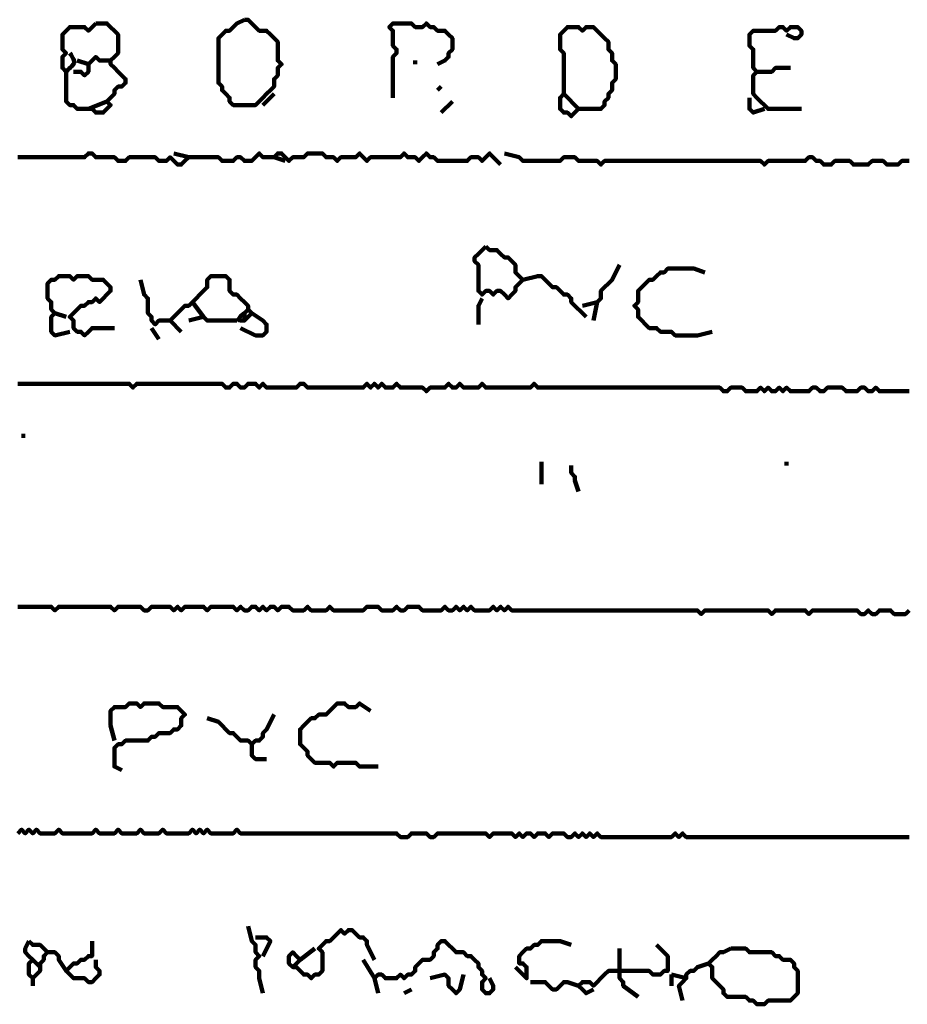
# Model space of a CAD drawing. Header units: metres. Extents: x 1959 to 4131, y 3282 to 4313.
# Tile 292 of 356: x 2431.48 to 2433.68, y 4296.81 to 4299.26. Entities that reach past the tile are written whole.
import ezdxf

# ---------------------------------------------------------------- set-up
doc = ezdxf.new("R2010")
doc.units = ezdxf.units.M
doc.layers.add('P', color=250, linetype='Continuous', lineweight=100)

msp = doc.modelspace()

# ---------------------------------------------------------------- linework, layer by layer
at = {"layer": 'P', "color": 0, "linetype": 'Continuous'}
for points in [[(2431.6663, 4299.2499), (2431.6756, 4299.2499), (2431.6848, 4299.2499), (2431.694, 4299.2499), (2431.7032, 4299.2407), (2431.7125, 4299.2315), (2431.7217, 4299.2223), (2431.7217, 4299.213), (2431.7217, 4299.2038), (2431.7217, 4299.1946), (2431.7217, 4299.1853), (2431.7217, 4299.1761), (2431.7125, 4299.1669), (2431.7032, 4299.1576), (2431.7032, 4299.1484), (2431.7125, 4299.1392), (2431.7217, 4299.1299), (2431.7309, 4299.1207), (2431.7402, 4299.1115), (2431.7402, 4299.1023), (2431.7309, 4299.093), (2431.7217, 4299.093), (2431.7125, 4299.0838), (2431.7125, 4299.0746), (2431.7032, 4299.0653), (2431.694, 4299.0561), (2431.7032, 4299.0469), (2431.694, 4299.0376), (2431.6848, 4299.0284), (2431.6756, 4299.0284), (2431.6663, 4299.0284), (2431.6571, 4299.0376), (2431.6479, 4299.0376), (2431.6386, 4299.0376), (2431.6294, 4299.0376), (2431.6202, 4299.0376), (2431.6109, 4299.0469), (2431.6017, 4299.0469), (2431.5925, 4299.0561), (2431.5925, 4299.0653), (2431.5925, 4299.0746), (2431.5925, 4299.0838), (2431.5925, 4299.093), (2431.5925, 4299.1023), (2431.5925, 4299.1115), (2431.5925, 4299.1207), (2431.5925, 4299.1299), (2431.5832, 4299.1392), (2431.5832, 4299.1484), (2431.5832, 4299.1576), (2431.5832, 4299.1669), (2431.5925, 4299.1761), (2431.5832, 4299.1853), (2431.5832, 4299.1946), (2431.5832, 4299.2038), (2431.5832, 4299.213), (2431.5832, 4299.2223), (2431.5925, 4299.2315), (2431.6017, 4299.2407), (2431.6109, 4299.2407), (2431.6202, 4299.2407), (2431.6294, 4299.2407), (2431.6386, 4299.2407), (2431.6479, 4299.2315), (2431.6663, 4299.2499)], [(2432.0356, 4299.2592), (2432.0448, 4299.2592), (2432.054, 4299.2499), (2432.0632, 4299.2407), (2432.0725, 4299.2315), (2432.0817, 4299.2315), (2432.0909, 4299.2315), (2432.1002, 4299.2223), (2432.1094, 4299.213), (2432.1186, 4299.2038), (2432.1186, 4299.1946), (2432.1186, 4299.1853), (2432.1186, 4299.1761), (2432.1186, 4299.1669), (2432.1186, 4299.1576), (2432.1279, 4299.1484), (2432.1186, 4299.1392), (2432.1186, 4299.1299), (2432.1186, 4299.1207), (2432.1094, 4299.1115), (2432.1094, 4299.1023), (2432.1094, 4299.093), (2432.1002, 4299.0838), (2432.0909, 4299.0746), (2432.0817, 4299.0653), (2432.0725, 4299.0561), (2432.0632, 4299.0469), (2432.054, 4299.0469), (2432.0448, 4299.0469), (2432.0356, 4299.0469), (2432.0263, 4299.0469), (2432.0171, 4299.0469), (2432.0079, 4299.0469), (2431.9986, 4299.0561), (2431.9986, 4299.0653), (2431.9894, 4299.0746), (2431.9802, 4299.0838), (2431.9802, 4299.093), (2431.9709, 4299.1023), (2431.9709, 4299.1115), (2431.9709, 4299.1207), (2431.9709, 4299.1299), (2431.9709, 4299.1392), (2431.9709, 4299.1484), (2431.9709, 4299.1576), (2431.9709, 4299.1669), (2431.9709, 4299.1761), (2431.9709, 4299.1853), (2431.9709, 4299.1946), (2431.9709, 4299.2038), (2431.9709, 4299.213), (2431.9802, 4299.2223), (2431.9894, 4299.2315), (2431.9986, 4299.2315), (2432.0079, 4299.2407), (2432.0171, 4299.2499), (2432.0356, 4299.2592)], [(2432.4048, 4299.0653), (2432.4048, 4299.1023), (2432.4048, 4299.1115), (2432.4048, 4299.1207), (2432.4048, 4299.1299), (2432.4048, 4299.1392), (2432.4048, 4299.1484), (2432.4048, 4299.1576), (2432.4048, 4299.1669), (2432.414, 4299.1761), (2432.414, 4299.1853), (2432.4048, 4299.1946), (2432.4048, 4299.2038), (2432.4048, 4299.213), (2432.4048, 4299.2223), (2432.4048, 4299.2315), (2432.3956, 4299.2407), (2432.4048, 4299.2499), (2432.414, 4299.2499), (2432.4232, 4299.2499), (2432.4325, 4299.2499), (2432.4417, 4299.2499), (2432.4509, 4299.2499), (2432.4602, 4299.2407), (2432.4694, 4299.2407), (2432.4786, 4299.2407), (2432.4879, 4299.2499), (2432.4971, 4299.2407), (2432.5063, 4299.2407), (2432.5156, 4299.2315), (2432.5248, 4299.2315), (2432.534, 4299.2315), (2432.5432, 4299.2223), (2432.5525, 4299.213), (2432.5525, 4299.2038), (2432.5525, 4299.1946), (2432.5525, 4299.1853), (2432.5432, 4299.1761), (2432.5432, 4299.1669), (2432.534, 4299.1576), (2432.5156, 4299.1484)], [(2432.8294, 4299.0746), (2432.8294, 4299.1115), (2432.8294, 4299.1207), (2432.8294, 4299.1299), (2432.8294, 4299.1392), (2432.8294, 4299.1484), (2432.8294, 4299.1576), (2432.8294, 4299.1669), (2432.8294, 4299.1761), (2432.8202, 4299.1853), (2432.8202, 4299.1946), (2432.8202, 4299.2038), (2432.8202, 4299.213), (2432.8202, 4299.2223), (2432.8294, 4299.2315), (2432.8386, 4299.2407), (2432.8479, 4299.2407), (2432.8571, 4299.2407), (2432.8663, 4299.2407), (2432.8756, 4299.2315), (2432.8848, 4299.2407), (2432.894, 4299.2407), (2432.9032, 4299.2407), (2432.9125, 4299.2315), (2432.9217, 4299.2223), (2432.9309, 4299.213), (2432.9402, 4299.2038), (2432.9402, 4299.1946), (2432.9402, 4299.1853), (2432.9494, 4299.1761), (2432.9494, 4299.1669), (2432.9494, 4299.1576), (2432.9586, 4299.1484), (2432.9586, 4299.1392), (2432.9586, 4299.1299), (2432.9586, 4299.1207), (2432.9586, 4299.1115), (2432.9494, 4299.1023), (2432.9494, 4299.093), (2432.9494, 4299.0838), (2432.9402, 4299.0746), (2432.9402, 4299.0653), (2432.9309, 4299.0561), (2432.9309, 4299.0469), (2432.9217, 4299.0376), (2432.9125, 4299.0376), (2432.9032, 4299.0376), (2432.894, 4299.0376), (2432.8848, 4299.0376), (2432.8756, 4299.0376), (2432.8663, 4299.0376), (2432.8571, 4299.0284), (2432.8479, 4299.0192), (2432.8386, 4299.0284), (2432.8294, 4299.0284), (2432.8202, 4299.0376), (2432.8202, 4299.0469), (2432.8202, 4299.0561), (2432.8202, 4299.0653), (2432.8294, 4299.0746), (2432.8663, 4299.0376)], [(2433.4202, 4299.0376), (2433.3832, 4299.0376), (2433.374, 4299.0376), (2433.3648, 4299.0376), (2433.3556, 4299.0376), (2433.3463, 4299.0376), (2433.3371, 4299.0376), (2433.3279, 4299.0469), (2433.3186, 4299.0561), (2433.3094, 4299.0653), (2433.3002, 4299.0746), (2433.3002, 4299.0838), (2433.3002, 4299.093), (2433.3002, 4299.1023), (2433.3002, 4299.1115), (2433.3002, 4299.1207), (2433.3094, 4299.1299), (2433.3002, 4299.1392), (2433.3002, 4299.1484), (2433.3002, 4299.1576), (2433.3002, 4299.1669), (2433.3002, 4299.1761), (2433.3002, 4299.1853), (2433.2909, 4299.1946), (2433.2909, 4299.2038), (2433.2909, 4299.213), (2433.2909, 4299.2223), (2433.3002, 4299.2315), (2433.3094, 4299.2315), (2433.3186, 4299.2315), (2433.3279, 4299.2315), (2433.3371, 4299.2315), (2433.3463, 4299.2315), (2433.3556, 4299.2315), (2433.3648, 4299.2407), (2433.374, 4299.2407), (2433.3832, 4299.2315), (2433.3925, 4299.2407), (2433.4017, 4299.2407), (2433.4109, 4299.2407), (2433.4202, 4299.2315), (2433.4202, 4299.2223), (2433.4109, 4299.213), (2433.4017, 4299.213), (2433.3832, 4299.2223)], [(2431.6017, 4299.1761), (2431.6048, 4299.1715), (2431.6079, 4299.1669), (2431.6094, 4299.1638), (2431.6109, 4299.1607), (2431.6125, 4299.1561), (2431.6125, 4299.1515), (2431.6109, 4299.1484), (2431.6063, 4299.1438), (2431.6032, 4299.1407), (2431.6002, 4299.1376), (2431.5971, 4299.1346), (2431.5925, 4299.1299)], [(2431.6202, 4299.1576), (2431.6479, 4299.1484), (2431.6571, 4299.1576), (2431.6663, 4299.1669), (2431.6756, 4299.1576), (2431.6848, 4299.1576), (2431.7032, 4299.1576)], [(2431.6479, 4299.1484), (2431.6479, 4299.1299), (2431.6386, 4299.1207), (2431.6294, 4299.1299), (2431.6109, 4299.1299)], [(2432.4602, 4299.1576), (2432.4602, 4299.1484)], [(2433.3094, 4299.1299), (2433.3371, 4299.1299), (2433.3463, 4299.1299), (2433.3556, 4299.1392), (2433.3648, 4299.1392), (2433.374, 4299.1392), (2433.3925, 4299.1392)], [(2432.5248, 4299.093), (2432.5156, 4299.0838)], [(2432.1094, 4299.0746), (2432.0817, 4299.0469)], [(2431.6479, 4299.0376), (2431.694, 4299.0561)], [(2432.5525, 4299.0561), (2432.5248, 4299.0284)], [(2433.2909, 4299.0653), (2433.2909, 4299.0469), (2433.2909, 4299.0376), (2433.3002, 4299.0284), (2433.3279, 4299.0376)], [(2431.8602, 4298.9269), (2431.8971, 4298.9176), (2431.8879, 4298.9084), (2431.8786, 4298.8992), (2431.8694, 4298.8992), (2431.8602, 4298.9084), (2431.8509, 4298.9176), (2431.8417, 4298.9084), (2431.8325, 4298.9084), (2431.8232, 4298.9084), (2431.814, 4298.9176), (2431.8048, 4298.9176), (2431.7956, 4298.9176), (2431.7863, 4298.9176), (2431.7771, 4298.9176), (2431.7679, 4298.9176), (2431.7586, 4298.9176), (2431.7494, 4298.9176), (2431.7402, 4298.9084), (2431.7309, 4298.9084), (2431.7217, 4298.9084), (2431.7125, 4298.9176), (2431.7032, 4298.9176), (2431.694, 4298.9176), (2431.6848, 4298.9176), (2431.6756, 4298.9176), (2431.6663, 4298.9176), (2431.6571, 4298.9269), (2431.6479, 4298.9269), (2431.6386, 4298.9176), (2431.6294, 4298.9176), (2431.6202, 4298.9176), (2431.6109, 4298.9176), (2431.6017, 4298.9176), (2431.5925, 4298.9176), (2431.5832, 4298.9176), (2431.574, 4298.9176), (2431.5648, 4298.9176), (2431.5556, 4298.9176), (2431.5463, 4298.9176), (2431.5371, 4298.9176), (2431.5279, 4298.9176), (2431.5186, 4298.9176), (2431.5094, 4298.9176), (2431.5002, 4298.9176), (2431.4909, 4298.9176), (2431.4817, 4298.9176), (2431.4725, 4298.9176)], [(2431.8971, 4298.9176), (2431.934, 4298.9176), (2431.9432, 4298.9176), (2431.9525, 4298.9176), (2431.9617, 4298.9176), (2431.9709, 4298.9176), (2431.9802, 4298.9084), (2431.9894, 4298.9084), (2431.9986, 4298.9084), (2432.0079, 4298.9084), (2432.0171, 4298.9176), (2432.0263, 4298.9176), (2432.0356, 4298.9084), (2432.0448, 4298.9084), (2432.054, 4298.9084), (2432.0632, 4298.9176), (2432.0725, 4298.9269), (2432.0817, 4298.9176), (2432.0909, 4298.9176), (2432.1002, 4298.9176), (2432.1094, 4298.9176), (2432.1186, 4298.9269), (2432.1279, 4298.9269), (2432.1371, 4298.9176), (2432.1463, 4298.9084), (2432.1556, 4298.9176), (2432.1648, 4298.9176), (2432.174, 4298.9176), (2432.1832, 4298.9176), (2432.1925, 4298.9269), (2432.2017, 4298.9269), (2432.2109, 4298.9269), (2432.2202, 4298.9269), (2432.2294, 4298.9269), (2432.2386, 4298.9176), (2432.2479, 4298.9176), (2432.2571, 4298.9176), (2432.2663, 4298.9084), (2432.2756, 4298.9176), (2432.2848, 4298.9176), (2432.294, 4298.9176), (2432.3032, 4298.9176), (2432.3125, 4298.9176), (2432.3217, 4298.9269), (2432.3309, 4298.9176), (2432.3402, 4298.9084), (2432.3494, 4298.9176), (2432.3586, 4298.9176), (2432.3679, 4298.9176), (2432.3771, 4298.9176), (2432.3863, 4298.9176), (2432.3956, 4298.9176), (2432.4048, 4298.9176), (2432.414, 4298.9176), (2432.4232, 4298.9176), (2432.4325, 4298.9269), (2432.4417, 4298.9176), (2432.4509, 4298.9176), (2432.4602, 4298.9176), (2432.4694, 4298.9084), (2432.4786, 4298.9176), (2432.4879, 4298.9269), (2432.4971, 4298.9176), (2432.5063, 4298.9176), (2432.5156, 4298.9084), (2432.5248, 4298.9084), (2432.534, 4298.9084), (2432.5432, 4298.9084), (2432.5525, 4298.9084), (2432.5617, 4298.9084), (2432.5709, 4298.9084), (2432.5802, 4298.9084), (2432.5894, 4298.9084), (2432.5986, 4298.9176), (2432.6079, 4298.9176), (2432.6171, 4298.9176), (2432.6263, 4298.9084), (2432.6356, 4298.9176), (2432.6448, 4298.9269), (2432.654, 4298.9176), (2432.6725, 4298.8992)], [(2432.6817, 4298.9269), (2432.7186, 4298.9176), (2432.7279, 4298.9084), (2432.7371, 4298.9084), (2432.7463, 4298.9084), (2432.7556, 4298.9084), (2432.7648, 4298.9084), (2432.774, 4298.9084), (2432.7832, 4298.9084), (2432.7925, 4298.9084), (2432.8017, 4298.9084), (2432.8109, 4298.9084), (2432.8202, 4298.9084), (2432.8294, 4298.9176), (2432.8386, 4298.9176), (2432.8479, 4298.9176), (2432.8571, 4298.9176), (2432.8663, 4298.9084), (2432.8756, 4298.9084), (2432.8848, 4298.9084), (2432.894, 4298.9084), (2432.9032, 4298.9084), (2432.9125, 4298.9084), (2432.9217, 4298.8992), (2432.9309, 4298.9084), (2432.9402, 4298.9084), (2432.9494, 4298.9084), (2432.9586, 4298.9084), (2432.9679, 4298.9084), (2432.9771, 4298.9084), (2432.9863, 4298.9084), (2432.9956, 4298.9084), (2433.0048, 4298.9084), (2433.014, 4298.9084), (2433.0232, 4298.9084), (2433.0325, 4298.9084), (2433.0417, 4298.9084), (2433.0509, 4298.9084), (2433.0602, 4298.9084), (2433.0694, 4298.9084), (2433.0786, 4298.9084), (2433.0879, 4298.9084), (2433.0971, 4298.9084), (2433.1063, 4298.9084), (2433.1156, 4298.9084), (2433.1248, 4298.9084), (2433.134, 4298.9084), (2433.1432, 4298.9084), (2433.1525, 4298.9084), (2433.1617, 4298.9084), (2433.1709, 4298.9084), (2433.1802, 4298.9084), (2433.1894, 4298.9084), (2433.1986, 4298.9084), (2433.2079, 4298.9084), (2433.2171, 4298.9084), (2433.2263, 4298.9084), (2433.2356, 4298.9084), (2433.2448, 4298.9084), (2433.254, 4298.9084), (2433.2632, 4298.9084), (2433.2725, 4298.9084), (2433.2817, 4298.9084), (2433.2909, 4298.9084), (2433.3002, 4298.9084), (2433.3094, 4298.9084), (2433.3186, 4298.9084), (2433.3279, 4298.8992), (2433.3371, 4298.9084), (2433.3463, 4298.9084), (2433.3556, 4298.9084), (2433.3648, 4298.9084), (2433.374, 4298.9084), (2433.3832, 4298.9084), (2433.3925, 4298.9084), (2433.4017, 4298.9084), (2433.4109, 4298.9084), (2433.4202, 4298.9084), (2433.4294, 4298.9084), (2433.4386, 4298.9176), (2433.4479, 4298.9176), (2433.4571, 4298.9084), (2433.4663, 4298.9084), (2433.4756, 4298.8992), (2433.4848, 4298.8992), (2433.494, 4298.8992), (2433.5032, 4298.9084), (2433.5125, 4298.9084), (2433.5217, 4298.9084), (2433.5309, 4298.9084), (2433.5402, 4298.9084), (2433.5494, 4298.8992), (2433.5586, 4298.8992), (2433.5679, 4298.8992), (2433.5771, 4298.8992), (2433.5863, 4298.8992), (2433.5956, 4298.9084), (2433.6048, 4298.9084), (2433.614, 4298.9084), (2433.6232, 4298.9084), (2433.6325, 4298.8992), (2433.6417, 4298.8992), (2433.6509, 4298.8992), (2433.6602, 4298.8992), (2433.6694, 4298.9084), (2433.6786, 4298.9084), (2433.6879, 4298.9084)], [(2432.1094, 4298.9176), (2432.1371, 4298.9084)], [(2432.6356, 4298.6961), (2432.6448, 4298.6869), (2432.654, 4298.6869), (2432.6632, 4298.6869), (2432.6725, 4298.6776), (2432.6817, 4298.6684), (2432.6909, 4298.6684), (2432.7002, 4298.6592), (2432.7094, 4298.6499), (2432.7094, 4298.6407), (2432.7094, 4298.6315), (2432.7186, 4298.6223), (2432.7279, 4298.613), (2432.7186, 4298.6038), (2432.7094, 4298.5946), (2432.7094, 4298.5853), (2432.7002, 4298.5761), (2432.6909, 4298.5669), (2432.6817, 4298.5761), (2432.6725, 4298.5853), (2432.6632, 4298.5853), (2432.654, 4298.5761), (2432.6448, 4298.5853), (2432.6356, 4298.5853), (2432.6263, 4298.5761), (2432.6171, 4298.5853), (2432.6171, 4298.5946), (2432.6171, 4298.6038), (2432.6171, 4298.613), (2432.6171, 4298.6223), (2432.6171, 4298.6315), (2432.6171, 4298.6407), (2432.6171, 4298.6499), (2432.6079, 4298.6592), (2432.6079, 4298.6684), (2432.6171, 4298.6776), (2432.6356, 4298.6961)], [(2432.9679, 4298.6499), (2432.9494, 4298.613), (2432.9402, 4298.6038), (2432.9309, 4298.5946), (2432.9217, 4298.5853), (2432.9217, 4298.5761), (2432.9217, 4298.5669), (2432.9125, 4298.5576), (2432.9032, 4298.5115)], [(2433.1986, 4298.4838), (2433.1617, 4298.4746), (2433.1525, 4298.4746), (2433.1432, 4298.4746), (2433.134, 4298.4746), (2433.1248, 4298.4746), (2433.1156, 4298.4746), (2433.1063, 4298.4746), (2433.0971, 4298.4838), (2433.0879, 4298.4838), (2433.0786, 4298.4838), (2433.0694, 4298.4838), (2433.0602, 4298.493), (2433.0509, 4298.493), (2433.0417, 4298.493), (2433.0325, 4298.5023), (2433.0232, 4298.5115), (2433.014, 4298.5207), (2433.014, 4298.5299), (2433.014, 4298.5392), (2433.0048, 4298.5484), (2433.014, 4298.5576), (2433.014, 4298.5669), (2433.014, 4298.5761), (2433.014, 4298.5853), (2433.0232, 4298.5946), (2433.0325, 4298.6038), (2433.0417, 4298.613), (2433.0509, 4298.613), (2433.0602, 4298.6223), (2433.0694, 4298.6315), (2433.0786, 4298.6315), (2433.0879, 4298.6407), (2433.0971, 4298.6407), (2433.1063, 4298.6407), (2433.1156, 4298.6407), (2433.1248, 4298.6407), (2433.134, 4298.6407), (2433.1432, 4298.6407), (2433.1525, 4298.6407), (2433.1802, 4298.6315)], [(2431.6017, 4298.4838), (2431.5648, 4298.4746), (2431.5556, 4298.4838), (2431.5556, 4298.493), (2431.5556, 4298.5023), (2431.5556, 4298.5115), (2431.5556, 4298.5207), (2431.5648, 4298.5299), (2431.5556, 4298.5392), (2431.5556, 4298.5484), (2431.5556, 4298.5576), (2431.5463, 4298.5669), (2431.5463, 4298.5761), (2431.5463, 4298.5853), (2431.5463, 4298.5946), (2431.5463, 4298.6038), (2431.5556, 4298.613), (2431.5648, 4298.613), (2431.574, 4298.6223), (2431.5832, 4298.6223), (2431.5925, 4298.6223), (2431.6017, 4298.6223), (2431.6109, 4298.613), (2431.6202, 4298.6223), (2431.6294, 4298.6223), (2431.6386, 4298.6223), (2431.6479, 4298.6223), (2431.6571, 4298.613), (2431.6663, 4298.613), (2431.6756, 4298.613), (2431.6848, 4298.613), (2431.694, 4298.6038), (2431.7032, 4298.5946), (2431.7032, 4298.5853), (2431.694, 4298.5761), (2431.6848, 4298.5669), (2431.6756, 4298.5576), (2431.6663, 4298.5669), (2431.6571, 4298.5576), (2431.6479, 4298.5576), (2431.6386, 4298.5484), (2431.6294, 4298.5484), (2431.6202, 4298.5392), (2431.6109, 4298.5299), (2431.6017, 4298.5207), (2431.6109, 4298.5115), (2431.6109, 4298.5023), (2431.6109, 4298.493), (2431.6202, 4298.4838), (2431.6294, 4298.4838), (2431.6386, 4298.4746), (2431.6479, 4298.4838), (2431.6571, 4298.493), (2431.6663, 4298.493), (2431.6756, 4298.493), (2431.6848, 4298.493), (2431.7125, 4298.493)], [(2431.7771, 4298.613), (2431.7863, 4298.5761), (2431.7956, 4298.5669), (2431.7956, 4298.5576), (2431.7956, 4298.5484), (2431.7956, 4298.5392), (2431.7956, 4298.5299), (2431.8048, 4298.5207), (2431.8048, 4298.5115), (2431.814, 4298.5023), (2431.8232, 4298.5115), (2431.8325, 4298.5115), (2431.8509, 4298.5115)], [(2431.8786, 4298.4838), (2431.8509, 4298.5115), (2431.8602, 4298.5207), (2431.8694, 4298.5299), (2431.8786, 4298.5392), (2431.8879, 4298.5484), (2431.8971, 4298.5484), (2431.9063, 4298.5576), (2431.9156, 4298.5669), (2431.9248, 4298.5761), (2431.934, 4298.5853), (2431.9432, 4298.5946), (2431.9432, 4298.6038), (2431.9432, 4298.613), (2431.9525, 4298.6223), (2431.9617, 4298.6223), (2431.9709, 4298.6223), (2431.9802, 4298.6223), (2431.9894, 4298.6223), (2431.9986, 4298.613), (2431.9986, 4298.6038), (2431.9986, 4298.5946), (2431.9986, 4298.5853), (2432.0079, 4298.5761), (2432.0171, 4298.5761), (2432.0263, 4298.5669), (2432.0356, 4298.5576), (2432.0448, 4298.5484), (2432.0448, 4298.5392), (2432.054, 4298.5299), (2432.0448, 4298.5207), (2432.0356, 4298.5115), (2432.0309, 4298.5115), (2432.0263, 4298.5115), (2432.0217, 4298.513), (2432.0202, 4298.5146), (2432.0217, 4298.5161), (2432.0248, 4298.5207), (2432.0263, 4298.5223), (2432.0294, 4298.5253), (2432.0325, 4298.5284), (2432.0371, 4298.5315), (2432.0402, 4298.5346), (2432.0448, 4298.5392)], [(2432.7279, 4298.613), (2432.7648, 4298.6223), (2432.774, 4298.6223), (2432.7832, 4298.613), (2432.7925, 4298.6038), (2432.8017, 4298.5946), (2432.8109, 4298.5946), (2432.8202, 4298.5853), (2432.8294, 4298.5761), (2432.8386, 4298.5761), (2432.8479, 4298.5669), (2432.8479, 4298.5576), (2432.8848, 4298.5207)], [(2431.9063, 4298.5576), (2431.934, 4298.5207), (2431.9432, 4298.5115), (2431.9525, 4298.5115), (2431.9617, 4298.5115), (2431.9709, 4298.5115), (2431.9802, 4298.5115), (2431.9894, 4298.5115), (2432.0171, 4298.5115)], [(2432.6263, 4298.5669), (2432.6171, 4298.5484), (2432.6171, 4298.5392), (2432.6171, 4298.5299), (2432.6171, 4298.5023)], [(2432.8756, 4298.5484), (2432.9125, 4298.5576)], [(2431.5648, 4298.5299), (2431.5925, 4298.5207)], [(2432.054, 4298.5299), (2432.0817, 4298.5115), (2432.0909, 4298.5023), (2432.0909, 4298.493), (2432.0909, 4298.4838), (2432.0817, 4298.4746), (2432.0725, 4298.4746), (2432.0632, 4298.4746), (2432.0263, 4298.493)], [(2432.0356, 4298.5299), (2432.0356, 4298.5115)], [(2431.934, 4298.5207), (2431.8971, 4298.5115)], [(2431.8048, 4298.493), (2431.8232, 4298.4653)], [(2431.4725, 4298.3546), (2431.4817, 4298.3546), (2431.4909, 4298.3546), (2431.5002, 4298.3546), (2431.5094, 4298.3546), (2431.5186, 4298.3546), (2431.5279, 4298.3546), (2431.5371, 4298.3546), (2431.5463, 4298.3546), (2431.5556, 4298.3546), (2431.5648, 4298.3546), (2431.574, 4298.3546), (2431.5832, 4298.3546), (2431.5925, 4298.3546), (2431.6017, 4298.3546), (2431.6109, 4298.3546), (2431.6202, 4298.3546), (2431.6294, 4298.3546), (2431.6386, 4298.3546), (2431.6479, 4298.3546), (2431.6571, 4298.3546), (2431.6663, 4298.3546), (2431.6756, 4298.3546), (2431.6848, 4298.3546), (2431.694, 4298.3546), (2431.7032, 4298.3546), (2431.7125, 4298.3546), (2431.7217, 4298.3546), (2431.7309, 4298.3546), (2431.7402, 4298.3546), (2431.7494, 4298.3546), (2431.7586, 4298.3453), (2431.7679, 4298.3546), (2431.7771, 4298.3546), (2431.7863, 4298.3546), (2431.7956, 4298.3546), (2431.8048, 4298.3546), (2431.814, 4298.3546), (2431.8232, 4298.3546), (2431.8325, 4298.3546), (2431.8417, 4298.3546), (2431.8509, 4298.3546), (2431.8602, 4298.3546), (2431.8694, 4298.3546), (2431.8786, 4298.3546), (2431.8879, 4298.3546), (2431.8971, 4298.3546), (2431.9063, 4298.3546), (2431.9156, 4298.3546), (2431.9248, 4298.3546), (2431.934, 4298.3546), (2431.9432, 4298.3546), (2431.9525, 4298.3546), (2431.9617, 4298.3546), (2431.9709, 4298.3546), (2431.9802, 4298.3546), (2431.9894, 4298.3453), (2431.9986, 4298.3453), (2432.0079, 4298.3546), (2432.0171, 4298.3546), (2432.0263, 4298.3453), (2432.0356, 4298.3453), (2432.0448, 4298.3546), (2432.054, 4298.3546), (2432.0632, 4298.3546), (2432.0725, 4298.3453), (2432.0817, 4298.3546), (2432.0909, 4298.3453), (2432.1002, 4298.3453), (2432.1094, 4298.3453), (2432.1186, 4298.3453), (2432.1279, 4298.3453), (2432.1371, 4298.3453), (2432.1463, 4298.3453), (2432.1556, 4298.3453), (2432.1648, 4298.3453), (2432.174, 4298.3546), (2432.1832, 4298.3546), (2432.1925, 4298.3453), (2432.2017, 4298.3453), (2432.2109, 4298.3453), (2432.2202, 4298.3453), (2432.2294, 4298.3453), (2432.2386, 4298.3453), (2432.2479, 4298.3453), (2432.2571, 4298.3453), (2432.2663, 4298.3453), (2432.2756, 4298.3453), (2432.2848, 4298.3453), (2432.294, 4298.3453), (2432.3032, 4298.3453), (2432.3125, 4298.3453), (2432.3217, 4298.3453), (2432.3309, 4298.3453), (2432.3402, 4298.3546), (2432.3494, 4298.3453), (2432.3586, 4298.3546), (2432.3679, 4298.3453), (2432.3771, 4298.3546), (2432.3863, 4298.3453), (2432.3956, 4298.3453), (2432.4048, 4298.3453), (2432.414, 4298.3546), (2432.4232, 4298.3453), (2432.4325, 4298.3453), (2432.4417, 4298.3453), (2432.4509, 4298.3453), (2432.4602, 4298.3453), (2432.4694, 4298.3453), (2432.4786, 4298.3453), (2432.4879, 4298.3361), (2432.4971, 4298.3453), (2432.5063, 4298.3453), (2432.5156, 4298.3453), (2432.5248, 4298.3453), (2432.534, 4298.3453), (2432.5432, 4298.3546), (2432.5525, 4298.3453), (2432.5617, 4298.3453), (2432.5709, 4298.3546), (2432.5802, 4298.3453), (2432.5894, 4298.3453), (2432.5986, 4298.3453), (2432.6079, 4298.3453), (2432.6171, 4298.3453), (2432.6263, 4298.3546), (2432.6356, 4298.3453), (2432.6448, 4298.3453), (2432.654, 4298.3453), (2432.6632, 4298.3453), (2432.6725, 4298.3453), (2432.6817, 4298.3453), (2432.6909, 4298.3453), (2432.7002, 4298.3453), (2432.7094, 4298.3453), (2432.7186, 4298.3453), (2432.7279, 4298.3453), (2432.7371, 4298.3453), (2432.7463, 4298.3453), (2432.7556, 4298.3546), (2432.7648, 4298.3453), (2432.774, 4298.3453), (2432.7832, 4298.3453), (2432.7925, 4298.3453), (2432.8017, 4298.3453), (2432.8109, 4298.3453), (2432.8202, 4298.3453), (2432.8294, 4298.3453), (2432.8386, 4298.3453), (2432.8479, 4298.3453), (2432.8571, 4298.3453), (2432.8663, 4298.3453), (2432.8756, 4298.3453), (2432.8848, 4298.3453), (2432.894, 4298.3453), (2432.9032, 4298.3453), (2432.9125, 4298.3453), (2432.9217, 4298.3453), (2432.9309, 4298.3453), (2432.9402, 4298.3453), (2432.9494, 4298.3453), (2432.9586, 4298.3453), (2432.9679, 4298.3453), (2432.9771, 4298.3453), (2432.9863, 4298.3453), (2432.9956, 4298.3453), (2433.0048, 4298.3453), (2433.014, 4298.3453), (2433.0232, 4298.3453), (2433.0325, 4298.3453), (2433.0417, 4298.3453), (2433.0509, 4298.3453), (2433.0602, 4298.3453), (2433.0694, 4298.3453), (2433.0786, 4298.3453), (2433.0879, 4298.3453), (2433.0971, 4298.3453), (2433.1063, 4298.3453), (2433.1156, 4298.3453), (2433.1248, 4298.3453), (2433.134, 4298.3453), (2433.1432, 4298.3453), (2433.1525, 4298.3453), (2433.1617, 4298.3453), (2433.1709, 4298.3453), (2433.1802, 4298.3453), (2433.1894, 4298.3453), (2433.1986, 4298.3453), (2433.2079, 4298.3453), (2433.2171, 4298.3453), (2433.2263, 4298.3361), (2433.2356, 4298.3361), (2433.2448, 4298.3453), (2433.254, 4298.3453), (2433.2632, 4298.3453), (2433.2725, 4298.3453), (2433.2817, 4298.3361), (2433.2909, 4298.3361), (2433.3002, 4298.3361), (2433.3094, 4298.3361), (2433.3186, 4298.3453), (2433.3279, 4298.3361), (2433.3371, 4298.3453), (2433.3463, 4298.3361), (2433.3556, 4298.3361), (2433.3648, 4298.3453), (2433.374, 4298.3361), (2433.3832, 4298.3453), (2433.3925, 4298.3361), (2433.4017, 4298.3361), (2433.4109, 4298.3361), (2433.4202, 4298.3361), (2433.4294, 4298.3361), (2433.4386, 4298.3361), (2433.4479, 4298.3453), (2433.4571, 4298.3453), (2433.4663, 4298.3361), (2433.4756, 4298.3361), (2433.4848, 4298.3453), (2433.494, 4298.3453), (2433.5032, 4298.3453), (2433.5125, 4298.3453), (2433.5217, 4298.3453), (2433.5309, 4298.3361), (2433.5402, 4298.3361), (2433.5494, 4298.3361), (2433.5586, 4298.3361), (2433.5679, 4298.3453), (2433.5771, 4298.3453), (2433.5863, 4298.3361), (2433.5956, 4298.3361), (2433.6048, 4298.3453), (2433.614, 4298.3361), (2433.6232, 4298.3361), (2433.6325, 4298.3361), (2433.6417, 4298.3361), (2433.6509, 4298.3361), (2433.6602, 4298.3361), (2433.6694, 4298.3361), (2433.6786, 4298.3361), (2433.6879, 4298.3361)], [(2431.4817, 4298.2253), (2431.4909, 4298.2253)], [(2432.774, 4298.1607), (2432.774, 4298.1423), (2432.774, 4298.133), (2432.774, 4298.1238), (2432.774, 4298.1053)], [(2432.8479, 4298.1515), (2432.8479, 4298.133), (2432.8571, 4298.1238), (2432.8571, 4298.1146), (2432.8663, 4298.0869)], [(2433.3832, 4298.1607), (2433.3832, 4298.1515)], [(2433.6879, 4297.7915), (2433.6786, 4297.7823), (2433.6694, 4297.7823), (2433.6602, 4297.7823), (2433.6509, 4297.7823), (2433.6417, 4297.7915), (2433.6325, 4297.7915), (2433.6232, 4297.7915), (2433.614, 4297.7915), (2433.6048, 4297.7823), (2433.5956, 4297.7823), (2433.5863, 4297.7915), (2433.5771, 4297.7823), (2433.5679, 4297.7823), (2433.5586, 4297.7915), (2433.5494, 4297.7915), (2433.5402, 4297.7915), (2433.5309, 4297.7915), (2433.5217, 4297.7915), (2433.5125, 4297.7915), (2433.5032, 4297.7915), (2433.494, 4297.7915), (2433.4848, 4297.7915), (2433.4756, 4297.7915), (2433.4663, 4297.7915), (2433.4571, 4297.7915), (2433.4479, 4297.7915), (2433.4386, 4297.7823), (2433.4294, 4297.7915), (2433.4202, 4297.7915), (2433.4109, 4297.7915), (2433.4017, 4297.7915), (2433.3925, 4297.7915), (2433.3832, 4297.7915), (2433.374, 4297.7915), (2433.3648, 4297.7915), (2433.3556, 4297.7915), (2433.3463, 4297.7823), (2433.3371, 4297.7915), (2433.3279, 4297.7915), (2433.3186, 4297.7915), (2433.3094, 4297.7915), (2433.3002, 4297.7915), (2433.2909, 4297.7915), (2433.2817, 4297.7915), (2433.2725, 4297.7915), (2433.2632, 4297.7915), (2433.254, 4297.7915), (2433.2448, 4297.7915), (2433.2356, 4297.7915), (2433.2263, 4297.7915), (2433.2171, 4297.7915), (2433.2079, 4297.7915), (2433.1986, 4297.7915), (2433.1894, 4297.7915), (2433.1802, 4297.7915), (2433.1709, 4297.7823), (2433.1617, 4297.7915), (2433.1525, 4297.7915), (2433.1432, 4297.7915), (2433.134, 4297.7915), (2433.1248, 4297.7915), (2433.1156, 4297.7915), (2433.1063, 4297.7915), (2433.0971, 4297.7915), (2433.0879, 4297.7915), (2433.0786, 4297.7915), (2433.0694, 4297.7915), (2433.0602, 4297.7915), (2433.0509, 4297.7915), (2433.0417, 4297.7915), (2433.0325, 4297.7915), (2433.0232, 4297.7915), (2433.014, 4297.7915), (2433.0048, 4297.7915), (2432.9956, 4297.7915), (2432.9863, 4297.7915), (2432.9771, 4297.7915), (2432.9679, 4297.7915), (2432.9586, 4297.7915), (2432.9494, 4297.7915), (2432.9402, 4297.7915), (2432.9309, 4297.7915), (2432.9217, 4297.7915), (2432.9125, 4297.7915), (2432.9032, 4297.7915), (2432.894, 4297.7915), (2432.8848, 4297.7915), (2432.8756, 4297.7915), (2432.8663, 4297.7915), (2432.8571, 4297.7915), (2432.8479, 4297.7915), (2432.8386, 4297.7915), (2432.8294, 4297.7915), (2432.8202, 4297.7915), (2432.8109, 4297.7915), (2432.8017, 4297.7915), (2432.7925, 4297.7915), (2432.7832, 4297.7915), (2432.774, 4297.7915), (2432.7648, 4297.7915), (2432.7556, 4297.7915), (2432.7463, 4297.7915), (2432.7371, 4297.7915), (2432.7279, 4297.7915), (2432.7186, 4297.7915), (2432.7094, 4297.7915), (2432.7002, 4297.7915), (2432.6909, 4297.8007), (2432.6817, 4297.7915), (2432.6725, 4297.8007), (2432.6632, 4297.7915), (2432.654, 4297.8007), (2432.6448, 4297.7915), (2432.6356, 4297.7915), (2432.6263, 4297.7915), (2432.6171, 4297.7915), (2432.6079, 4297.7915), (2432.5986, 4297.8007), (2432.5894, 4297.7915), (2432.5802, 4297.8007), (2432.5709, 4297.7915), (2432.5617, 4297.8007), (2432.5525, 4297.7915), (2432.5432, 4297.7915), (2432.534, 4297.8007), (2432.5248, 4297.7915), (2432.5156, 4297.7915), (2432.5063, 4297.7915), (2432.4971, 4297.7915), (2432.4879, 4297.7915), (2432.4786, 4297.7915), (2432.4694, 4297.8007), (2432.4602, 4297.8007), (2432.4509, 4297.8007), (2432.4417, 4297.8007), (2432.4325, 4297.7915), (2432.4232, 4297.7915), (2432.414, 4297.8007), (2432.4048, 4297.7915), (2432.3956, 4297.7915), (2432.3863, 4297.7915), (2432.3771, 4297.7915), (2432.3679, 4297.8007), (2432.3586, 4297.8007), (2432.3494, 4297.8007), (2432.3402, 4297.8007), (2432.3309, 4297.7915), (2432.3217, 4297.7915), (2432.3125, 4297.7915), (2432.3032, 4297.7915), (2432.294, 4297.7915), (2432.2848, 4297.7915), (2432.2756, 4297.7915), (2432.2663, 4297.7915), (2432.2571, 4297.7915), (2432.2479, 4297.8007), (2432.2386, 4297.7915), (2432.2294, 4297.7915), (2432.2202, 4297.7915), (2432.2109, 4297.7915), (2432.2017, 4297.7915), (2432.1925, 4297.8007), (2432.1832, 4297.7915), (2432.174, 4297.7915), (2432.1648, 4297.7915), (2432.1556, 4297.7915), (2432.1463, 4297.8007), (2432.1371, 4297.8007), (2432.1279, 4297.8007), (2432.1186, 4297.7915), (2432.1094, 4297.8007), (2432.1002, 4297.8007), (2432.0909, 4297.7915), (2432.0817, 4297.8007), (2432.0725, 4297.7915), (2432.0632, 4297.8007), (2432.054, 4297.8007), (2432.0448, 4297.7915), (2432.0356, 4297.7915), (2432.0263, 4297.8007), (2432.0171, 4297.7915), (2432.0079, 4297.8007), (2431.9986, 4297.8007), (2431.9894, 4297.8007), (2431.9802, 4297.8007), (2431.9709, 4297.8007), (2431.9617, 4297.8007), (2431.9525, 4297.8007), (2431.9432, 4297.7915), (2431.934, 4297.8007), (2431.9248, 4297.8007), (2431.9156, 4297.8007), (2431.9063, 4297.8007), (2431.8971, 4297.8007), (2431.8879, 4297.8007), (2431.8786, 4297.7915), (2431.8694, 4297.8007), (2431.8602, 4297.7915), (2431.8509, 4297.8007), (2431.8417, 4297.8007), (2431.8325, 4297.8007), (2431.8232, 4297.8007), (2431.814, 4297.8007), (2431.8048, 4297.8007), (2431.7956, 4297.7915), (2431.7863, 4297.7915), (2431.7771, 4297.8007), (2431.7679, 4297.8007), (2431.7586, 4297.8007), (2431.7494, 4297.8007), (2431.7402, 4297.8007), (2431.7309, 4297.8007), (2431.7217, 4297.8007), (2431.7125, 4297.7915), (2431.7032, 4297.8007), (2431.694, 4297.8007), (2431.6848, 4297.8007), (2431.6756, 4297.8007), (2431.6663, 4297.8007), (2431.6571, 4297.8007), (2431.6479, 4297.8007), (2431.6386, 4297.8007), (2431.6294, 4297.8007), (2431.6202, 4297.8007), (2431.6109, 4297.8007), (2431.6017, 4297.8007), (2431.5925, 4297.8007), (2431.5832, 4297.8007), (2431.574, 4297.8007), (2431.5648, 4297.7915), (2431.5556, 4297.8007), (2431.5463, 4297.8007), (2431.5371, 4297.8007), (2431.5279, 4297.8007), (2431.5186, 4297.8007), (2431.5094, 4297.8007), (2431.5002, 4297.8007), (2431.4909, 4297.8007), (2431.4817, 4297.8007), (2431.4725, 4297.8007)], [(2431.7125, 4297.4684), (2431.7032, 4297.5053), (2431.7032, 4297.5146), (2431.7032, 4297.5238), (2431.7032, 4297.533), (2431.7032, 4297.5423), (2431.7125, 4297.5515), (2431.7217, 4297.5515), (2431.7309, 4297.5515), (2431.7402, 4297.5515), (2431.7494, 4297.5607), (2431.7586, 4297.5607), (2431.7679, 4297.5607), (2431.7771, 4297.5515), (2431.7863, 4297.5607), (2431.7956, 4297.5607), (2431.8048, 4297.5607), (2431.814, 4297.5607), (2431.8232, 4297.5607), (2431.8325, 4297.5515), (2431.8417, 4297.5515), (2431.8509, 4297.5515), (2431.8602, 4297.5515), (2431.8694, 4297.5515), (2431.8786, 4297.5423), (2431.8879, 4297.533), (2431.8786, 4297.5238), (2431.8786, 4297.5146), (2431.8786, 4297.5053), (2431.8694, 4297.4961), (2431.8602, 4297.4961), (2431.8509, 4297.4869), (2431.8417, 4297.4869), (2431.8325, 4297.4869), (2431.8232, 4297.4869), (2431.814, 4297.4776), (2431.8048, 4297.4776), (2431.7956, 4297.4684), (2431.7863, 4297.4684), (2431.7771, 4297.4684), (2431.7679, 4297.4684), (2431.7586, 4297.4684), (2431.7494, 4297.4684), (2431.7402, 4297.4684), (2431.7309, 4297.4592), (2431.7217, 4297.4592), (2431.7125, 4297.4499), (2431.7125, 4297.4407), (2431.7125, 4297.4315), (2431.7125, 4297.4223), (2431.7125, 4297.413), (2431.7125, 4297.4038), (2431.7309, 4297.3946)], [(2432.3679, 4297.4038), (2432.3309, 4297.4038), (2432.3217, 4297.4038), (2432.3125, 4297.413), (2432.3032, 4297.413), (2432.294, 4297.413), (2432.2848, 4297.413), (2432.2756, 4297.413), (2432.2663, 4297.413), (2432.2571, 4297.4038), (2432.2479, 4297.413), (2432.2386, 4297.413), (2432.2294, 4297.413), (2432.2202, 4297.413), (2432.2109, 4297.413), (2432.2017, 4297.4223), (2432.1925, 4297.4315), (2432.1925, 4297.4407), (2432.1832, 4297.4499), (2432.174, 4297.4592), (2432.174, 4297.4684), (2432.174, 4297.4776), (2432.174, 4297.4869), (2432.174, 4297.4961), (2432.1832, 4297.5053), (2432.1925, 4297.5146), (2432.2017, 4297.5238), (2432.2109, 4297.5238), (2432.2202, 4297.533), (2432.2294, 4297.533), (2432.2386, 4297.533), (2432.2479, 4297.5423), (2432.2571, 4297.5515), (2432.2663, 4297.5607), (2432.2756, 4297.5607), (2432.2848, 4297.5607), (2432.294, 4297.5515), (2432.3032, 4297.5515), (2432.3125, 4297.5515), (2432.3217, 4297.5607), (2432.3494, 4297.5423)], [(2432.1094, 4297.533), (2432.0909, 4297.4961), (2432.0817, 4297.4869), (2432.0817, 4297.4776), (2432.0725, 4297.4684), (2432.0632, 4297.4684), (2432.054, 4297.4592), (2432.0448, 4297.4684), (2432.0356, 4297.4684), (2432.0263, 4297.4684), (2432.0171, 4297.4776), (2432.0079, 4297.4869), (2431.9986, 4297.4869), (2431.9894, 4297.4961), (2431.9802, 4297.5053), (2431.9709, 4297.5146), (2431.9432, 4297.5238)], [(2432.054, 4297.4592), (2432.054, 4297.4407), (2432.054, 4297.4315), (2432.0632, 4297.4223), (2432.0909, 4297.4223)], [(2431.4725, 4297.2376), (2431.4817, 4297.2469), (2431.4909, 4297.2376), (2431.5002, 4297.2469), (2431.5094, 4297.2376), (2431.5186, 4297.2469), (2431.5279, 4297.2376), (2431.5371, 4297.2376), (2431.5463, 4297.2376), (2431.5556, 4297.2376), (2431.5648, 4297.2376), (2431.574, 4297.2469), (2431.5832, 4297.2376), (2431.5925, 4297.2376), (2431.6017, 4297.2376), (2431.6109, 4297.2376), (2431.6202, 4297.2376), (2431.6294, 4297.2376), (2431.6386, 4297.2376), (2431.6479, 4297.2376), (2431.6571, 4297.2376), (2431.6663, 4297.2469), (2431.6756, 4297.2376), (2431.6848, 4297.2376), (2431.694, 4297.2376), (2431.7032, 4297.2376), (2431.7125, 4297.2376), (2431.7217, 4297.2469), (2431.7309, 4297.2376), (2431.7402, 4297.2376), (2431.7494, 4297.2376), (2431.7586, 4297.2376), (2431.7679, 4297.2376), (2431.7771, 4297.2469), (2431.7863, 4297.2376), (2431.7956, 4297.2376), (2431.8048, 4297.2376), (2431.814, 4297.2376), (2431.8232, 4297.2376), (2431.8325, 4297.2469), (2431.8417, 4297.2376), (2431.8509, 4297.2376), (2431.8602, 4297.2376), (2431.8694, 4297.2376), (2431.8786, 4297.2376), (2431.8879, 4297.2376), (2431.8971, 4297.2376), (2431.9063, 4297.2469), (2431.9156, 4297.2376), (2431.9248, 4297.2469), (2431.934, 4297.2376), (2431.9432, 4297.2469), (2431.9525, 4297.2376), (2431.9617, 4297.2376), (2431.9709, 4297.2376), (2431.9802, 4297.2376), (2431.9894, 4297.2376), (2431.9986, 4297.2376), (2432.0079, 4297.2376), (2432.0171, 4297.2469), (2432.0263, 4297.2376), (2432.0356, 4297.2376), (2432.0448, 4297.2376), (2432.054, 4297.2376), (2432.0632, 4297.2376), (2432.0725, 4297.2376), (2432.0817, 4297.2376), (2432.0909, 4297.2376), (2432.1002, 4297.2376), (2432.1094, 4297.2376), (2432.1186, 4297.2376), (2432.1279, 4297.2376), (2432.1371, 4297.2376), (2432.1463, 4297.2376), (2432.1556, 4297.2376), (2432.1648, 4297.2376), (2432.174, 4297.2376), (2432.1832, 4297.2376), (2432.1925, 4297.2376), (2432.2017, 4297.2376), (2432.2109, 4297.2376), (2432.2202, 4297.2376), (2432.2294, 4297.2376), (2432.2386, 4297.2376), (2432.2479, 4297.2376), (2432.2571, 4297.2376), (2432.2663, 4297.2376), (2432.2756, 4297.2376), (2432.2848, 4297.2376), (2432.294, 4297.2376), (2432.3032, 4297.2376), (2432.3125, 4297.2376), (2432.3217, 4297.2376), (2432.3309, 4297.2376), (2432.3402, 4297.2376), (2432.3494, 4297.2376), (2432.3586, 4297.2376), (2432.3679, 4297.2376), (2432.3771, 4297.2376), (2432.3863, 4297.2376), (2432.3956, 4297.2376), (2432.4048, 4297.2376), (2432.414, 4297.2376), (2432.4232, 4297.2284), (2432.4325, 4297.2284), (2432.4417, 4297.2284), (2432.4509, 4297.2376), (2432.4602, 4297.2376), (2432.4694, 4297.2376), (2432.4786, 4297.2376), (2432.4879, 4297.2376), (2432.4971, 4297.2284), (2432.5063, 4297.2284), (2432.5156, 4297.2376), (2432.5248, 4297.2376), (2432.534, 4297.2376), (2432.5432, 4297.2376), (2432.5525, 4297.2376), (2432.5617, 4297.2376), (2432.5709, 4297.2376), (2432.5802, 4297.2376), (2432.5894, 4297.2376), (2432.5986, 4297.2376), (2432.6079, 4297.2376), (2432.6171, 4297.2376), (2432.6263, 4297.2376), (2432.6356, 4297.2376), (2432.6448, 4297.2284), (2432.654, 4297.2376), (2432.6632, 4297.2376), (2432.6725, 4297.2376), (2432.6817, 4297.2376), (2432.6909, 4297.2376), (2432.7002, 4297.2376), (2432.7094, 4297.2284), (2432.7186, 4297.2376), (2432.7279, 4297.2284), (2432.7371, 4297.2376), (2432.7463, 4297.2376), (2432.7556, 4297.2284), (2432.7648, 4297.2376), (2432.774, 4297.2376), (2432.7832, 4297.2376), (2432.7925, 4297.2284), (2432.8017, 4297.2376), (2432.8109, 4297.2376), (2432.8202, 4297.2376), (2432.8294, 4297.2376), (2432.8386, 4297.2284), (2432.8479, 4297.2284), (2432.8571, 4297.2376), (2432.8663, 4297.2284), (2432.8756, 4297.2376), (2432.8848, 4297.2284), (2432.894, 4297.2376), (2432.9032, 4297.2284), (2432.9125, 4297.2376), (2432.9217, 4297.2284), (2432.9309, 4297.2284), (2432.9402, 4297.2284), (2432.9494, 4297.2284), (2432.9586, 4297.2284), (2432.9679, 4297.2284), (2432.9771, 4297.2284), (2432.9863, 4297.2284), (2432.9956, 4297.2284), (2433.0048, 4297.2284), (2433.014, 4297.2284), (2433.0232, 4297.2284), (2433.0325, 4297.2284), (2433.0417, 4297.2284), (2433.0509, 4297.2284), (2433.0602, 4297.2284), (2433.0694, 4297.2284), (2433.0786, 4297.2284), (2433.0879, 4297.2284), (2433.0971, 4297.2284), (2433.1063, 4297.2376), (2433.1156, 4297.2284), (2433.1248, 4297.2376), (2433.134, 4297.2284), (2433.1432, 4297.2284), (2433.1525, 4297.2284), (2433.1617, 4297.2284), (2433.1709, 4297.2284), (2433.1802, 4297.2284), (2433.1894, 4297.2284), (2433.1986, 4297.2284), (2433.2079, 4297.2284), (2433.2171, 4297.2284), (2433.2263, 4297.2284), (2433.2356, 4297.2284), (2433.2448, 4297.2284), (2433.254, 4297.2284), (2433.2632, 4297.2284), (2433.2725, 4297.2284), (2433.2817, 4297.2284), (2433.2909, 4297.2284), (2433.3002, 4297.2284), (2433.3094, 4297.2284), (2433.3186, 4297.2284), (2433.3279, 4297.2284), (2433.3371, 4297.2284), (2433.3463, 4297.2284), (2433.3556, 4297.2284), (2433.3648, 4297.2284), (2433.374, 4297.2284), (2433.3832, 4297.2284), (2433.3925, 4297.2284), (2433.4017, 4297.2284), (2433.4109, 4297.2284), (2433.4202, 4297.2284), (2433.4294, 4297.2284), (2433.4386, 4297.2284), (2433.4479, 4297.2284), (2433.4571, 4297.2284), (2433.4663, 4297.2284), (2433.4756, 4297.2284), (2433.4848, 4297.2284), (2433.494, 4297.2284), (2433.5032, 4297.2284), (2433.5125, 4297.2284), (2433.5217, 4297.2284), (2433.5309, 4297.2284), (2433.5402, 4297.2284), (2433.5494, 4297.2284), (2433.5586, 4297.2284), (2433.5679, 4297.2284), (2433.5771, 4297.2284), (2433.5863, 4297.2284), (2433.5956, 4297.2284), (2433.6048, 4297.2284), (2433.614, 4297.2284), (2433.6232, 4297.2284), (2433.6325, 4297.2284), (2433.6417, 4297.2284), (2433.6509, 4297.2284), (2433.6602, 4297.2284), (2433.6694, 4297.2284), (2433.6786, 4297.2284), (2433.6879, 4297.2284)], [(2432.0448, 4297.0069), (2432.054, 4296.9699), (2432.0632, 4296.9607), (2432.0632, 4296.9515), (2432.0632, 4296.9423), (2432.0725, 4296.933), (2432.0632, 4296.9238), (2432.0632, 4296.9146), (2432.0632, 4296.9053), (2432.0725, 4296.8961), (2432.0725, 4296.8869), (2432.0725, 4296.8776), (2432.0817, 4296.8407)], [(2432.2109, 4296.9515), (2432.174, 4296.9238), (2432.1648, 4296.933), (2432.1556, 4296.9423), (2432.1463, 4296.933), (2432.1463, 4296.9238), (2432.1463, 4296.9146), (2432.1556, 4296.9053), (2432.1648, 4296.9053), (2432.174, 4296.8961), (2432.1832, 4296.8869), (2432.1925, 4296.8869), (2432.2017, 4296.8776), (2432.2109, 4296.8869), (2432.2202, 4296.8869), (2432.2294, 4296.8961), (2432.2294, 4296.9053), (2432.2294, 4296.9146), (2432.2294, 4296.9238), (2432.2294, 4296.933), (2432.2294, 4296.9423), (2432.2202, 4296.9515), (2432.2294, 4296.9607), (2432.2386, 4296.9699), (2432.2479, 4296.9699), (2432.2571, 4296.9792), (2432.2663, 4296.9884), (2432.2756, 4296.9976), (2432.2848, 4296.9884), (2432.294, 4296.9976), (2432.3032, 4296.9976), (2432.3125, 4296.9884), (2432.3217, 4296.9792), (2432.3309, 4296.9792), (2432.3402, 4296.9699), (2432.3402, 4296.9607), (2432.3586, 4296.9238)], [(2431.5002, 4296.9699), (2431.5094, 4296.9607), (2431.5186, 4296.9607), (2431.5279, 4296.9607), (2431.5371, 4296.9515), (2431.5463, 4296.9423), (2431.5371, 4296.933), (2431.5371, 4296.9238), (2431.5279, 4296.9146), (2431.5279, 4296.9053), (2431.5279, 4296.8961), (2431.5186, 4296.8869), (2431.5094, 4296.8776), (2431.5002, 4296.8869), (2431.5002, 4296.8961), (2431.5002, 4296.9053), (2431.5002, 4296.9146), (2431.5094, 4296.9238), (2431.5002, 4296.933), (2431.4909, 4296.9423), (2431.4909, 4296.9515), (2431.5002, 4296.9699)], [(2431.6571, 4296.9699), (2431.6571, 4296.933), (2431.6479, 4296.933), (2431.6386, 4296.9238), (2431.6294, 4296.9238), (2431.6202, 4296.9146), (2431.6109, 4296.9146), (2431.6017, 4296.9053), (2431.5925, 4296.8961), (2431.6017, 4296.8869), (2431.6109, 4296.8776), (2431.6202, 4296.8776), (2431.6294, 4296.8776), (2431.6386, 4296.8776), (2431.6479, 4296.8684), (2431.6571, 4296.8684), (2431.6663, 4296.8776), (2431.6756, 4296.8869), (2431.6756, 4296.8961), (2431.6663, 4296.9053), (2431.6663, 4296.9238)], [(2432.0632, 4296.9792), (2432.0909, 4296.9792), (2432.1002, 4296.9699), (2432.0817, 4296.933)], [(2432.3679, 4296.8407), (2432.3586, 4296.8776), (2432.3679, 4296.8869), (2432.3771, 4296.8869), (2432.3863, 4296.8776), (2432.3956, 4296.8776), (2432.4048, 4296.8776), (2432.414, 4296.8776), (2432.4232, 4296.8869), (2432.4325, 4296.8776), (2432.4417, 4296.8869), (2432.4509, 4296.8869), (2432.4602, 4296.8961), (2432.4602, 4296.9053), (2432.4694, 4296.9146), (2432.4786, 4296.9238), (2432.4879, 4296.9238), (2432.4971, 4296.9238), (2432.5063, 4296.933), (2432.5063, 4296.9423), (2432.5156, 4296.9515), (2432.5156, 4296.9607), (2432.5248, 4296.9699), (2432.534, 4296.9699), (2432.5432, 4296.9607), (2432.5525, 4296.9515), (2432.5617, 4296.9423), (2432.5709, 4296.9423), (2432.5802, 4296.9423), (2432.5894, 4296.933), (2432.5986, 4296.933), (2432.6079, 4296.9238), (2432.6171, 4296.9146), (2432.6171, 4296.9053), (2432.6263, 4296.8961), (2432.6263, 4296.8869), (2432.6356, 4296.8776), (2432.6263, 4296.8684), (2432.6263, 4296.8592), (2432.6263, 4296.8499), (2432.6356, 4296.8407), (2432.6448, 4296.8407), (2432.654, 4296.8499), (2432.654, 4296.8592), (2432.6448, 4296.8776)], [(2432.7094, 4296.9053), (2432.7371, 4296.8776), (2432.7371, 4296.8869), (2432.7371, 4296.8961), (2432.7371, 4296.9053), (2432.7279, 4296.9146), (2432.7186, 4296.9146), (2432.7186, 4296.9238), (2432.7186, 4296.933), (2432.7279, 4296.9423), (2432.7371, 4296.9515), (2432.7463, 4296.9515), (2432.7556, 4296.9607), (2432.7648, 4296.9607), (2432.774, 4296.9699), (2432.7832, 4296.9699), (2432.7925, 4296.9699), (2432.8017, 4296.9699), (2432.8109, 4296.9699), (2432.8202, 4296.9699), (2432.8479, 4296.9607)], [(2431.5463, 4296.9423), (2431.5648, 4296.9423), (2431.574, 4296.933), (2431.574, 4296.9238), (2431.5925, 4296.8961)], [(2433.0602, 4296.9607), (2433.0879, 4296.933), (2433.0879, 4296.9238), (2433.0879, 4296.9146), (2433.0879, 4296.9053), (2433.0879, 4296.8961), (2433.0786, 4296.8961), (2433.0694, 4296.8869), (2433.0602, 4296.8869), (2433.0509, 4296.8869), (2433.0417, 4296.8961), (2433.0325, 4296.8961), (2433.0232, 4296.8961), (2433.014, 4296.8961), (2433.0048, 4296.8961), (2432.9956, 4296.8961), (2432.9863, 4296.8961), (2432.9771, 4296.8961), (2432.9679, 4296.8961), (2432.9586, 4296.8961), (2432.9494, 4296.8961), (2432.9402, 4296.8961), (2432.9309, 4296.8869), (2432.9217, 4296.8776), (2432.9125, 4296.8684), (2432.9032, 4296.8592), (2432.894, 4296.8684), (2432.8848, 4296.8684), (2432.8756, 4296.8684), (2432.8663, 4296.8592), (2432.8756, 4296.8499), (2432.8848, 4296.8407), (2432.9032, 4296.8499)], [(2432.9679, 4296.9515), (2432.9679, 4296.9146), (2432.9679, 4296.9053), (2432.9679, 4296.8961), (2432.9679, 4296.8869), (2432.9679, 4296.8776), (2432.9771, 4296.8684), (2432.9771, 4296.8592), (2433.014, 4296.8315)], [(2433.2448, 4296.9515), (2433.254, 4296.9515), (2433.2632, 4296.9515), (2433.2725, 4296.9515), (2433.2817, 4296.9515), (2433.2909, 4296.9423), (2433.3002, 4296.9423), (2433.3094, 4296.9423), (2433.3186, 4296.9423), (2433.3279, 4296.9423), (2433.3371, 4296.9423), (2433.3463, 4296.9423), (2433.3556, 4296.933), (2433.3648, 4296.933), (2433.374, 4296.9238), (2433.3832, 4296.9238), (2433.3925, 4296.9238), (2433.4017, 4296.9146), (2433.4017, 4296.9053), (2433.4109, 4296.8961), (2433.4109, 4296.8869), (2433.4109, 4296.8776), (2433.4109, 4296.8684), (2433.4109, 4296.8592), (2433.4109, 4296.8499), (2433.4109, 4296.8407), (2433.4017, 4296.8315), (2433.3925, 4296.8223), (2433.3832, 4296.8223), (2433.374, 4296.8223), (2433.3648, 4296.8223), (2433.3556, 4296.8223), (2433.3463, 4296.8223), (2433.3371, 4296.8223), (2433.3279, 4296.813), (2433.3186, 4296.813), (2433.3094, 4296.813), (2433.3002, 4296.8223), (2433.2909, 4296.8223), (2433.2817, 4296.8315), (2433.2725, 4296.8315), (2433.2632, 4296.8315), (2433.254, 4296.8315), (2433.2448, 4296.8315), (2433.2356, 4296.8315), (2433.2263, 4296.8407), (2433.2263, 4296.8499), (2433.2171, 4296.8592), (2433.2079, 4296.8684), (2433.1986, 4296.8776), (2433.1986, 4296.8869), (2433.1986, 4296.8961), (2433.1986, 4296.9053), (2433.1894, 4296.9146), (2433.1986, 4296.9238), (2433.2079, 4296.933), (2433.2171, 4296.9423), (2433.2263, 4296.9423), (2433.2448, 4296.9515)], [(2431.5094, 4296.9238), (2431.5279, 4296.9053)], [(2432.174, 4296.9238), (2432.1556, 4296.9053)], [(2432.3309, 4296.9238), (2432.3586, 4296.8776)], [(2433.1248, 4296.8223), (2433.1156, 4296.8592), (2433.1248, 4296.8684), (2433.134, 4296.8776), (2433.134, 4296.8869), (2433.1432, 4296.8961), (2433.1525, 4296.8961), (2433.1617, 4296.9053), (2433.1894, 4296.9146)], [(2431.5094, 4296.8776), (2431.5094, 4296.8592)], [(2432.4971, 4296.8776), (2432.534, 4296.8869), (2432.5432, 4296.8776), (2432.5432, 4296.8684), (2432.5432, 4296.8592), (2432.5525, 4296.8499), (2432.5617, 4296.8407), (2432.5709, 4296.8499), (2432.5802, 4296.8869)], [(2432.7463, 4296.8684), (2432.7832, 4296.8684), (2432.7925, 4296.8592), (2432.8017, 4296.8499), (2432.8109, 4296.8499), (2432.8202, 4296.8592), (2432.8294, 4296.8684), (2432.8386, 4296.8684), (2432.8663, 4296.8592)], [(2433.0971, 4296.8869), (2433.134, 4296.8776)], [(2433.0971, 4296.8869), (2433.0971, 4296.8592)], [(2432.4509, 4296.8499), (2432.4325, 4296.8407)]]:
    msp.add_lwpolyline(points, dxfattribs=at)

doc.saveas('drawing.dxf')
